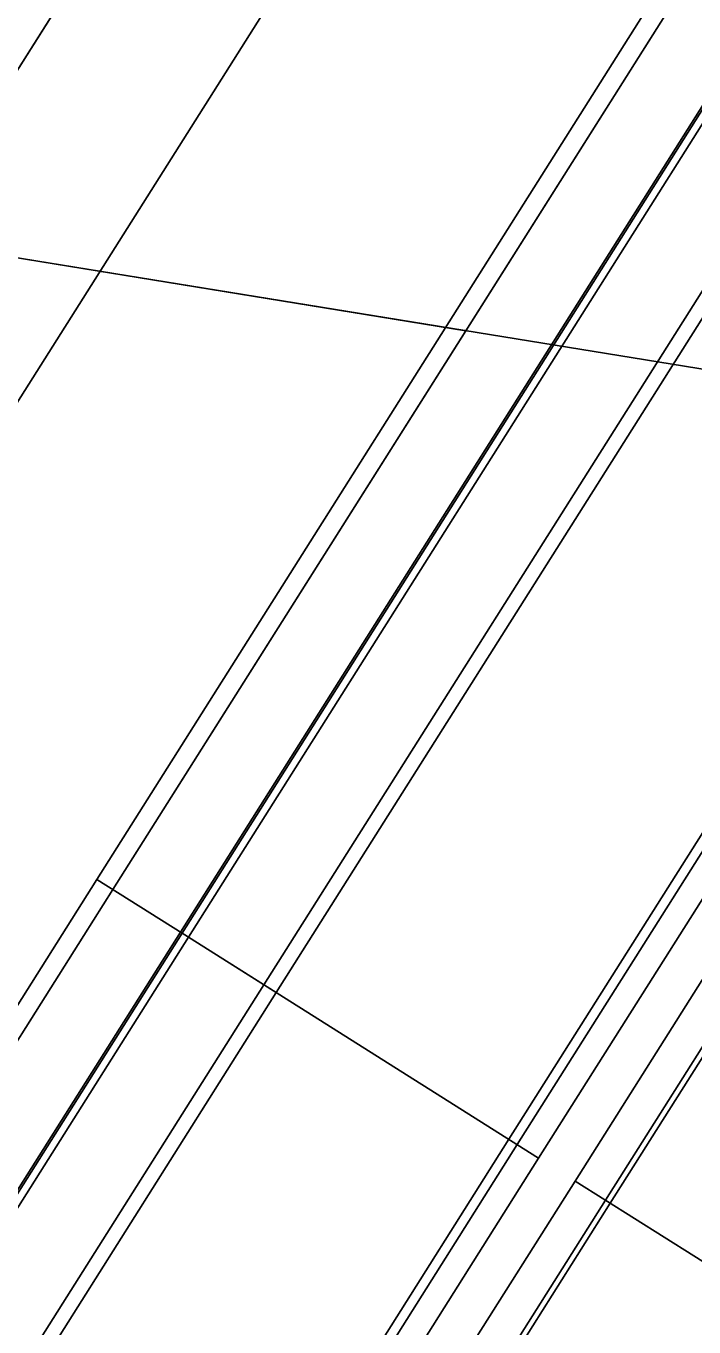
# Model space of a CAD drawing. Extents: x -746176 to -739709, y -1128407 to -1124482.
# Drawn here: x -743176.607 to -743175.489, y -1127099.197 to -1127097.018 of the extents above; entities that cross this region are included whole.
import ezdxf

# ---------------------------------------------------------------- set-up
doc = ezdxf.new("R2010")
doc.units = 0
for name, color, linetype in [('_Zabezpečovací zařízení_trasa', 7, 'Continuous'), ('ODVODNENI', 7, 'Continuous'), ('OSA_KOMUNIKACE', 7, 'Continuous'), ('PREJEZD_KCE', 7, 'Continuous'), ('SRAFA_UPRAVA', 7, 'Continuous'), ('ZAVER_ZIDKA', 7, 'Continuous')]:
    doc.layers.add(name, color=color, linetype=linetype)

msp = doc.modelspace()

# ---------------------------------------------------------------- linework, layer by layer
at = {"layer": '_Zabezpečovací zařízení_trasa'}
msp.add_lwpolyline([(-743018.819, -1126847.7365), (-743049.2803, -1126895.9513), (-743072.4868, -1126932.7514), (-743098.6471, -1126974.1456), (-743125.9402, -1127017.3839), (-743152.604, -1127059.6082), (-743175.0227, -1127095.1157), (-743199.1633, -1127133.3459), (-743215.971, -1127159.9412), (-743232.818, -1127186.5147), (-743247.4563, -1127209.8113), (-743254.52, -1127221.6389), (-743261.299, -1127233.6914), (-743264.1553, -1127239.1951), (-743264.862, -1127241.1083), (-743267.3367, -1127245.816), (-743268.2889, -1127247.1585), (-743271.7107, -1127253.7504), (-743281.1217, -1127274.1963), (-743291.9232, -1127301.4196), (-743296.7241, -1127315.2221), (-743301.1161, -1127329.1278), (-743306.7868, -1127349.5059)], dxfattribs=at)
at = {"layer": 'ODVODNENI'}
msp.add_lwpolyline([(-743177.0937, -1127097.8396), (-743176.5599, -1127096.994), (-743176.729, -1127096.8872), (-743177.2628, -1127097.7328)], close=True, dxfattribs=at)
at = {"layer": 'OSA_KOMUNIKACE'}
msp.add_line((-743164.2843, -1127099.4154), (-743182.4996, -1127096.4495), dxfattribs=at)
at = {"layer": 'PREJEZD_KCE'}
for p, q in [((-743175.3855, -1127097.0155), (-743176.3463, -1127098.5376)), ((-743175.7992, -1127098.8829), (-743174.8384, -1127097.3609)), ((-743175.7854, -1127098.8917), (-743174.8245, -1127097.3696)), ((-743175.7494, -1127098.9144), (-743174.7885, -1127097.3923)), ((-743175.6885, -1127098.9528), (-743174.7276, -1127097.4308)), ((-743174.6769, -1127097.4628), (-743175.6378, -1127098.9849)), ((-743174.6689, -1127097.4679), (-743175.6297, -1127098.9899)), ((-743176.3463, -1127098.5376), (-743177.3072, -1127100.0596)), ((-743176.3463, -1127098.5376), (-743175.7494, -1127098.9144)), ((-743175.7494, -1127098.9144), (-743176.3463, -1127098.5376)), ((-743176.7601, -1127100.405), (-743175.7992, -1127098.8829)), ((-743176.7462, -1127100.4138), (-743175.7854, -1127098.8917)), ((-743176.7103, -1127100.4365), (-743175.7494, -1127098.9144)), ((-743176.6494, -1127100.4749), (-743175.6885, -1127098.9528)), ((-743175.6885, -1127098.9528), (-743175.0818, -1127099.3359)), ((-743175.6885, -1127098.9528), (-743175.0818, -1127099.3359)), ((-743175.6378, -1127098.9849), (-743176.5986, -1127100.5069)), ((-743175.6297, -1127098.9899), (-743176.5906, -1127100.512))]:
    msp.add_line(p, q, dxfattribs=at)
at = {"layer": 'SRAFA_UPRAVA'}
for p, q in [((-743175.6419, -1127095.5398), (-743176.8018, -1127097.3773)), ((-743175.8714, -1127097.5288), (-743175.5012, -1127096.9424)), ((-743176.8018, -1127097.3773), (-743175.8714, -1127097.5288)), ((-743175.8714, -1127097.5288), (-743176.8018, -1127097.3773)), ((-743176.4621, -1127098.4645), (-743175.8714, -1127097.5288)), ((-743177.0313, -1127099.3662), (-743176.4621, -1127098.4645))]:
    msp.add_line(p, q, dxfattribs=at)
at = {"layer": 'ZAVER_ZIDKA'}
for p, q in [((-743176.4888, -1127098.4477), (-743175.5279, -1127096.9256)), ((-743176.4621, -1127098.4645), (-743175.5012, -1127096.9424)), ((-743176.3491, -1127098.5358), (-743175.3882, -1127097.0137)), ((-743176.3355, -1127098.5444), (-743175.3747, -1127097.0223)), ((-743176.2092, -1127098.6241), (-743175.2484, -1127097.102)), ((-743176.1886, -1127098.6372), (-743175.2277, -1127097.1151)), ((-743177.4496, -1127099.9697), (-743176.4888, -1127098.4477)), ((-743176.3463, -1127098.5376), (-743176.4888, -1127098.4477)), ((-743176.3463, -1127098.5376), (-743176.4888, -1127098.4477)), ((-743177.4229, -1127099.9866), (-743176.4621, -1127098.4645)), ((-743177.31, -1127100.0579), (-743176.3491, -1127098.5358)), ((-743177.2964, -1127100.0665), (-743176.3355, -1127098.5444)), ((-743176.3463, -1127098.5376), (-743176.1886, -1127098.6372)), ((-743176.3463, -1127098.5376), (-743176.1886, -1127098.6372)), ((-743177.1701, -1127100.1462), (-743176.2092, -1127098.6241)), ((-743177.1494, -1127100.1592), (-743176.1886, -1127098.6372))]:
    msp.add_line(p, q, dxfattribs=at)

doc.saveas('drawing.dxf')
